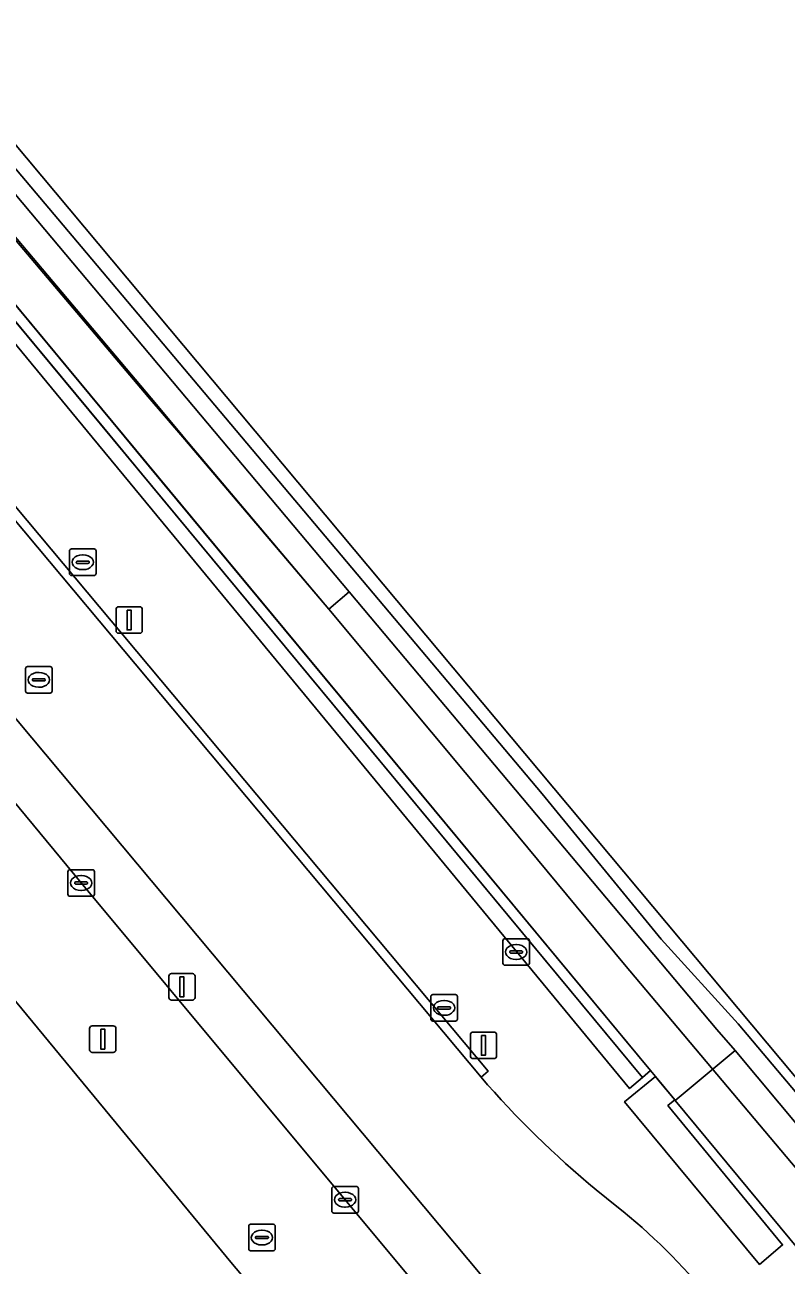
# Model space of a CAD drawing. Extents: x 159489 to 160304, y 383825 to 384531.
# Drawn here: x 160013.97 to 160042.66, y 384340.17 to 384386.92 of the extents above; entities that cross this region are included whole.
import ezdxf

# ---------------------------------------------------------------- set-up
doc = ezdxf.new("R2010")
doc.units = 0
for name, color, linetype in [('IMGEO_Berm_open', 7, 'Continuous'), ('IMGEO_Erf', 7, 'Continuous'), ('IMGEO_Geluidsscherm', 7, 'Continuous'), ('IMGEO_Grasland_overig', 7, 'Continuous'), ('IMGEO_Haag', 7, 'Continuous'), ('IMGEO_Kolk', 7, 'Continuous'), ('IMGEO_Lichtmast', 7, 'Continuous'), ('IMGEO_Muur', 7, 'Continuous'), ('IMGEO_Rijbaan_lokaal_gesloten', 7, 'Continuous'), ('IMGEO_Rijbaan_lokaal_open', 7, 'Continuous'), ('IMGEO_Rioolput', 7, 'Continuous'), ('IMGEO_Spoorbaan_halfverhard', 7, 'Continuous'), ('IMGEO_Terreindeel_gesloten', 7, 'Continuous'), ('IMGEO_Verkeerseiland_groen', 7, 'Continuous'), ('IMGEO_Verkeersregelinstallatiepaal', 7, 'Continuous'), ('IMGEO_Voetpad_open', 7, 'Continuous')]:
    doc.layers.add(name, color=color, linetype=linetype)

msp = doc.modelspace()

# ---------------------------------------------------------------- linework, layer by layer
at = {"layer": 'IMGEO_Berm_open'}
msp.add_lwpolyline([(160031.164, 384347.261), (160031.432, 384347.486), (160014.96, 384367.156), (160008.168, 384375.266), (160001.662, 384383.035), (160001.394, 384382.81)], close=True, dxfattribs=at)
at = {"layer": 'IMGEO_Erf'}
for points in [[(160042.798, 384341.166), (160038.479, 384346.386), (160038.464, 384346.404), (160038.21, 384346.191), (160042.531, 384340.941), (160041.659, 384340.205), (160036.575, 384346.335), (160037.735, 384347.285), (160037.546, 384347.514), (160037.245, 384347.25), (160036.764, 384346.828), (160017.939, 384369.651), (160016.508, 384371.387), (160000, 384391.401)], [(159997.084, 384387.952), (160001.394, 384382.81), (160001.662, 384383.035), (160008.168, 384375.266), (160014.96, 384367.156), (160031.432, 384347.486), (160031.164, 384347.261)], [(160035.5, 384343.014), (160036.281, 384342.387)]]:
    msp.add_lwpolyline(points, dxfattribs=at)
for centre, radius, start, end in [((160059.377, 384371.729), 37.345, 220.9331, 230.2551), ((160022.174, 384324.59), 22.71, 39.091, 51.5969)]:
    msp.add_arc(centre, radius, start, end, dxfattribs=at)
at = {"layer": 'IMGEO_Geluidsscherm'}
msp.add_lwpolyline([(159996.841, 384398.858), (160004.982, 384389.167), (160013.112, 384379.425), (160018.618, 384372.896), (160020.004, 384371.288), (160025.427, 384364.899), (160031.831, 384357.227), (160036.569, 384351.512), (160050.423, 384335.054), (160058.443, 384325.423), (160063.637, 384319.301), (160076.399, 384303.987), (160093.251, 384283.877)], dxfattribs=at)
at = {"layer": 'IMGEO_Grasland_overig'}
for points in [[(160018.536, 384373.086), (160018.87, 384372.686), (160019.93, 384371.421), (160019.98, 384371.361), (160025.427, 384364.899), (160026.201, 384365.549), (159987.168, 384412.021), (159943.419, 384463.146), (159908.449, 384504.169), (159906.715, 384506.089), (159907.175, 384504.772), (159907.31, 384504.586), (159911.112, 384500), (159959.483, 384441.649), (159960.504, 384440.417), (159973.283, 384425.001), (159995.763, 384397.895), (159996.88, 384398.889), (160004.982, 384389.167)], [(160004.982, 384389.167), (159996.88, 384398.889), (159995.763, 384397.895), (160000, 384392.786), (160017.239, 384372), (160018.675, 384370.268), (160037.546, 384347.514), (160037.735, 384347.285), (160037.813, 384347.19), (160038.464, 384346.404), (160038.479, 384346.386), (160040.741, 384348.268), (160040.054, 384349.055), (160026.201, 384365.549), (160025.427, 384364.899), (160019.98, 384371.361), (160019.93, 384371.421), (160018.87, 384372.686), (160018.536, 384373.086)], [(160038.479, 384346.386), (160042.798, 384341.166), (160045.966, 384337.336), (160083.805, 384291.696), (160118.374, 384250), (160248.732, 384092.813), (160250.333, 384090.882), (160250.266, 384090.825), (160250.4, 384090.666), (160256.123, 384083.673), (160256.725, 384082.935), (160257.086, 384083.231), (160260.206, 384085.794), (160260.078, 384086.073), (160157.223, 384209.094), (160128.866, 384242.896), (160113.685, 384260.808), (160112.725, 384259.795), (160104.836, 384269.273), (160105.978, 384270.179), (160040.741, 384348.268)]]:
    msp.add_lwpolyline(points, close=True, dxfattribs=at)
at = {"layer": 'IMGEO_Haag'}
msp.add_lwpolyline([(160037.546, 384347.514), (160000, 384392.786), (159973.283, 384425.001), (159911.112, 384500), (159907.31, 384504.586), (159907.007, 384504.325), (159910.804, 384499.745), (159972.975, 384424.746), (159999.692, 384392.531), (160037.245, 384347.25)], close=True, dxfattribs=at)
at = {"layer": 'IMGEO_Kolk'}
for p, q in [((160014.074, 384362.736), (160014.926, 384362.736)), ((160013.999, 384361.81), (160013.999, 384362.662)), ((160014.258, 384362.23), (160014.258, 384362.242)), ((160014.301, 384362.279), (160014.699, 384362.279)), ((160014.487, 384362.516), (160014.512, 384362.516)), ((160014.742, 384362.242), (160014.742, 384362.23)), ((160015, 384362.662), (160015, 384361.81)), ((160014.696, 384362.193), (160014.298, 384362.193)), ((160014.51, 384361.956), (160014.485, 384361.956)), ((160014.926, 384361.736), (160014.074, 384361.736)), ((160015.593, 384354.153), (160015.593, 384355.005)), ((160015.668, 384355.079), (160016.52, 384355.079)), ((160016.081, 384354.859), (160016.106, 384354.859)), ((160016.594, 384355.005), (160016.594, 384354.153)), ((160015.852, 384354.573), (160015.852, 384354.585)), ((160016.29, 384354.536), (160015.892, 384354.536)), ((160015.895, 384354.622), (160016.293, 384354.622)), ((160016.104, 384354.299), (160016.079, 384354.299)), ((160016.336, 384354.585), (160016.336, 384354.573)), ((160016.52, 384354.079), (160015.668, 384354.079)), ((160025.54, 384342.215), (160025.54, 384343.067)), ((160025.615, 384343.141), (160026.467, 384343.141)), ((160026.541, 384343.067), (160026.541, 384342.215)), ((160025.799, 384342.635), (160025.799, 384342.647)), ((160026.237, 384342.598), (160025.839, 384342.598)), ((160025.842, 384342.684), (160026.24, 384342.684)), ((160026.028, 384342.921), (160026.053, 384342.921)), ((160026.283, 384342.647), (160026.283, 384342.635)), ((160026.467, 384342.141), (160025.615, 384342.141)), ((160026.051, 384342.361), (160026.026, 384342.361)), ((160022.408, 384340.791), (160022.408, 384341.643)), ((160022.483, 384341.717), (160023.335, 384341.717)), ((160023.409, 384341.643), (160023.409, 384340.791)), ((160022.667, 384341.211), (160022.667, 384341.223)), ((160023.105, 384341.174), (160022.707, 384341.174)), ((160022.71, 384341.26), (160023.108, 384341.26)), ((160022.896, 384341.497), (160022.921, 384341.497)), ((160023.151, 384341.223), (160023.151, 384341.211)), ((160023.335, 384340.717), (160022.483, 384340.717)), ((160022.919, 384340.937), (160022.894, 384340.937))]:
    msp.add_line(p, q, dxfattribs=at)
for points in [[(160014.074, 384362.736), (160014.926, 384362.736)], [(160013.999, 384361.81), (160013.999, 384362.662)], [(160015, 384362.662), (160015, 384361.81)], [(160014.926, 384361.736), (160014.074, 384361.736)], [(160015.593, 384354.153), (160015.593, 384355.005)], [(160015.668, 384355.079), (160016.52, 384355.079)], [(160016.594, 384355.005), (160016.594, 384354.153)], [(160016.52, 384354.079), (160015.668, 384354.079)], [(160025.54, 384342.215), (160025.54, 384343.067)], [(160025.615, 384343.141), (160026.467, 384343.141)], [(160026.541, 384343.067), (160026.541, 384342.215)], [(160026.467, 384342.141), (160025.615, 384342.141)], [(160022.408, 384340.791), (160022.408, 384341.643)], [(160022.483, 384341.717), (160023.335, 384341.717)], [(160023.409, 384341.643), (160023.409, 384340.791)], [(160023.335, 384340.717), (160022.483, 384340.717)]]:
    msp.add_lwpolyline(points, dxfattribs=at)
for centre, radius, start, end in [((160014.076, 384362.66), 0.0765, 91.552, 178.448), ((160014.076, 384362.66), 0.0765, 91.552, 178.448), ((160014.924, 384362.66), 0.0765, 1.552, 88.448), ((160014.924, 384362.66), 0.0765, 1.552, 88.448), ((160014.298, 384362.239), 0.0403, 85.8775, 175.7526), ((160014.295, 384362.229), 0.0366, 178.938, 274.7102), ((160014.699, 384362.236), 0.043, 264.8664, 352.4533), ((160014.703, 384362.241), 0.0386, 1.7309, 96.639), ((160014.076, 384361.812), 0.0765, 181.552, 268.448), ((160014.076, 384361.812), 0.0765, 181.552, 268.448), ((160014.924, 384361.812), 0.0765, 271.552, 358.448), ((160014.924, 384361.812), 0.0765, 271.552, 358.448), ((160015.67, 384355.003), 0.0765, 91.552, 178.448), ((160015.67, 384355.003), 0.0765, 91.552, 178.448), ((160016.518, 384355.003), 0.0765, 1.552, 88.448), ((160016.518, 384355.003), 0.0765, 1.552, 88.448), ((160015.892, 384354.582), 0.0403, 85.8775, 175.7526), ((160015.889, 384354.572), 0.0366, 178.938, 274.7102), ((160016.293, 384354.579), 0.043, 264.8664, 352.4533), ((160016.297, 384354.584), 0.0386, 1.7309, 96.639), ((160015.67, 384354.155), 0.0765, 181.552, 268.448), ((160015.67, 384354.155), 0.0765, 181.552, 268.448), ((160016.518, 384354.155), 0.0765, 271.552, 358.448), ((160016.518, 384354.155), 0.0765, 271.552, 358.448), ((160025.617, 384343.065), 0.0765, 91.552, 178.448), ((160025.617, 384343.065), 0.0765, 91.552, 178.448), ((160026.465, 384343.065), 0.0765, 1.552, 88.448), ((160026.465, 384343.065), 0.0765, 1.552, 88.448), ((160025.839, 384342.644), 0.0403, 85.8775, 175.7526), ((160025.836, 384342.634), 0.0366, 178.938, 274.7102), ((160026.24, 384342.641), 0.043, 264.8664, 352.4533), ((160026.244, 384342.646), 0.0386, 1.7309, 96.639), ((160025.617, 384342.217), 0.0765, 181.552, 268.448), ((160025.617, 384342.217), 0.0765, 181.552, 268.448), ((160026.465, 384342.217), 0.0765, 271.552, 358.448), ((160026.465, 384342.217), 0.0765, 271.552, 358.448), ((160022.485, 384341.641), 0.0765, 91.552, 178.448), ((160022.485, 384341.641), 0.0765, 91.552, 178.448), ((160023.333, 384341.641), 0.0765, 1.552, 88.448), ((160023.333, 384341.641), 0.0765, 1.552, 88.448), ((160022.707, 384341.22), 0.0403, 85.8775, 175.7526), ((160022.704, 384341.21), 0.0366, 178.938, 274.7102), ((160023.108, 384341.217), 0.043, 264.8664, 352.4533), ((160023.112, 384341.222), 0.0386, 1.7309, 96.639), ((160022.485, 384340.793), 0.0765, 181.552, 268.448), ((160022.485, 384340.793), 0.0765, 181.552, 268.448), ((160023.333, 384340.793), 0.0765, 271.552, 358.448), ((160023.333, 384340.793), 0.0765, 271.552, 358.448)]:
    msp.add_arc(centre, radius, start, end, dxfattribs=at)
for centre, major_axis, ratio, start_param, end_param in [((160014.486, 384362.236), (-0.387, 0.002), 0.722429, 4.712389, 7.853982), ((160014.511, 384362.236), (-0.39, 0.002), 0.717154, 1.570796, 4.712389), ((160016.08, 384354.579), (-0.387, 0.002), 0.722429, 4.712389, 7.853982), ((160016.105, 384354.579), (-0.39, 0.002), 0.717154, 1.570796, 4.712389), ((160026.027, 384342.641), (-0.387, 0.002), 0.722429, 4.712389, 7.853982), ((160026.052, 384342.641), (-0.39, 0.002), 0.717154, 1.570796, 4.712389), ((160022.895, 384341.217), (-0.387, 0.002), 0.722429, 4.712389, 7.853982), ((160022.92, 384341.217), (-0.39, 0.002), 0.717154, 1.570796, 4.712389)]:
    msp.add_ellipse(centre, major_axis=major_axis, ratio=ratio, start_param=start_param, end_param=end_param, dxfattribs=at)
at = {"layer": 'IMGEO_Lichtmast'}
for p, q in [((160017.409, 384364.09), (160017.409, 384364.89)), ((160017.409, 384364.89), (160017.409, 384364.09)), ((160017.509, 384364.99), (160018.299, 384364.99)), ((160018.299, 384364.99), (160017.509, 384364.99)), ((160018.399, 384364.89), (160018.399, 384364.09)), ((160018.399, 384364.09), (160018.399, 384364.89)), ((160018.299, 384363.99), (160017.509, 384363.99)), ((160017.509, 384363.99), (160018.299, 384363.99)), ((160030.762, 384348.06), (160030.762, 384348.86)), ((160030.762, 384348.86), (160030.762, 384348.06)), ((160030.862, 384348.96), (160031.652, 384348.96)), ((160031.652, 384348.96), (160030.862, 384348.96)), ((160031.752, 384348.86), (160031.752, 384348.06)), ((160031.752, 384348.06), (160031.752, 384348.86)), ((160031.652, 384347.96), (160030.862, 384347.96)), ((160030.862, 384347.96), (160031.652, 384347.96))]:
    msp.add_line(p, q, dxfattribs=at)
for points in [[(160017.829, 384364.865), (160017.979, 384364.865), (160017.979, 384364.115), (160017.829, 384364.115), (160017.829, 384364.865)], [(160031.182, 384348.835), (160031.332, 384348.835), (160031.332, 384348.085), (160031.182, 384348.085), (160031.182, 384348.835)]]:
    msp.add_lwpolyline(points, dxfattribs=at)
for centre, start, end in [((160017.509, 384364.89), 90, 180), ((160017.509, 384364.89), 90, 180), ((160018.299, 384364.89), 0, 90), ((160018.299, 384364.89), 360, 90), ((160017.509, 384364.09), 180, 270), ((160017.509, 384364.09), 180, 270), ((160018.299, 384364.09), 270, 0), ((160018.299, 384364.09), 270, 0), ((160030.862, 384348.86), 90, 180), ((160030.862, 384348.86), 90, 180), ((160031.652, 384348.86), 0, 90), ((160031.652, 384348.86), 360, 90), ((160030.862, 384348.06), 180, 270), ((160030.862, 384348.06), 180, 270), ((160031.652, 384348.06), 270, 0), ((160031.652, 384348.06), 270, 0)]:
    msp.add_arc(centre, 0.1, start, end, dxfattribs=at)
at = {"layer": 'IMGEO_Muur'}
msp.add_lwpolyline([(159995.763, 384397.895), (159973.283, 384425.001), (159960.504, 384440.417), (159959.483, 384441.649), (159911.112, 384500), (159907.31, 384504.586), (159907.007, 384504.325), (159910.804, 384499.745), (159958.873, 384441.757), (159960.277, 384440.064), (159972.975, 384424.746), (159999.692, 384392.531), (160016.932, 384371.743), (160018.369, 384370.011), (160037.245, 384347.25), (160037.546, 384347.514), (160018.675, 384370.268), (160017.239, 384372), (160000, 384392.786)], close=True, dxfattribs=at)
for points in [[(160037.735, 384347.285), (160037.546, 384347.514)], [(160038.464, 384346.404), (160037.735, 384347.285)]]:
    msp.add_lwpolyline(points, dxfattribs=at)
at = {"layer": 'IMGEO_Rijbaan_lokaal_gesloten'}
for points in [[(160031.164, 384347.261), (160001.394, 384382.81), (159997.084, 384387.952), (159984.741, 384377.766)], [(160000.546, 384376.415), (160000.684, 384376.239), (160001.122, 384375.717), (160039.801, 384329.49)], [(160036.281, 384342.387), (160035.5, 384343.014)]]:
    msp.add_lwpolyline(points, dxfattribs=at)
for centre, radius, start, end in [((160059.377, 384371.729), 37.345, 220.9331, 230.2551), ((160022.174, 384324.59), 22.71, 39.091, 51.5969)]:
    msp.add_arc(centre, radius, start, end, dxfattribs=at)
at = {"layer": 'IMGEO_Rijbaan_lokaal_open'}
msp.add_lwpolyline([(159993.911, 384376.371), (159992.37, 384375.097), (159995.62, 384371.273), (159995.871, 384371.487), (160002.438, 384363.58), (160012.365, 384351.633), (160021.803, 384340.218), (160022.279, 384339.643), (160035.542, 384323.669), (160039.283, 384326.749), (160026.041, 384342.641), (160016.094, 384354.579), (160006.196, 384366.55), (159999.651, 384374.503), (160001.122, 384375.717)], dxfattribs=at)
at = {"layer": 'IMGEO_Rioolput'}
for p, q in [((160015.654, 384366.242), (160015.654, 384367.094)), ((160015.729, 384367.168), (160016.581, 384367.168)), ((160016.142, 384366.948), (160016.167, 384366.948)), ((160016.655, 384367.094), (160016.655, 384366.242)), ((160015.913, 384366.662), (160015.913, 384366.674)), ((160016.351, 384366.625), (160015.953, 384366.625)), ((160015.956, 384366.711), (160016.354, 384366.711)), ((160016.397, 384366.674), (160016.397, 384366.662)), ((160016.581, 384366.168), (160015.729, 384366.168)), ((160016.165, 384366.388), (160016.14, 384366.388)), ((160031.989, 384351.553), (160031.989, 384352.405)), ((160032.064, 384352.479), (160032.916, 384352.479)), ((160032.99, 384352.405), (160032.99, 384351.553)), ((160032.248, 384351.973), (160032.248, 384351.985)), ((160032.686, 384351.936), (160032.288, 384351.936)), ((160032.291, 384352.022), (160032.689, 384352.022)), ((160032.477, 384352.259), (160032.502, 384352.259)), ((160032.732, 384351.985), (160032.732, 384351.973)), ((160032.916, 384351.479), (160032.064, 384351.479)), ((160032.5, 384351.699), (160032.475, 384351.699)), ((160029.271, 384349.446), (160029.271, 384350.298)), ((160029.346, 384350.372), (160030.198, 384350.372)), ((160029.759, 384350.152), (160029.784, 384350.152)), ((160030.272, 384350.298), (160030.272, 384349.446)), ((160029.53, 384349.866), (160029.53, 384349.878)), ((160029.968, 384349.829), (160029.57, 384349.829)), ((160029.573, 384349.915), (160029.971, 384349.915)), ((160029.782, 384349.592), (160029.757, 384349.592)), ((160030.014, 384349.878), (160030.014, 384349.866)), ((160030.198, 384349.372), (160029.346, 384349.372))]:
    msp.add_line(p, q, dxfattribs=at)
for points in [[(160015.654, 384366.242), (160015.654, 384367.094)], [(160015.729, 384367.168), (160016.581, 384367.168)], [(160016.655, 384367.094), (160016.655, 384366.242)], [(160016.581, 384366.168), (160015.729, 384366.168)], [(160031.989, 384351.553), (160031.989, 384352.405)], [(160032.064, 384352.479), (160032.916, 384352.479)], [(160032.99, 384352.405), (160032.99, 384351.553)], [(160032.916, 384351.479), (160032.064, 384351.479)], [(160029.271, 384349.446), (160029.271, 384350.298)], [(160029.346, 384350.372), (160030.198, 384350.372)], [(160030.272, 384350.298), (160030.272, 384349.446)], [(160030.198, 384349.372), (160029.346, 384349.372)]]:
    msp.add_lwpolyline(points, dxfattribs=at)
for centre, radius, start, end in [((160015.731, 384367.092), 0.0765, 91.552, 178.448), ((160015.731, 384367.092), 0.0765, 91.552, 178.448), ((160016.579, 384367.092), 0.0765, 1.552, 88.448), ((160016.579, 384367.092), 0.0765, 1.552, 88.448), ((160015.953, 384366.671), 0.0403, 85.8775, 175.7526), ((160015.95, 384366.661), 0.0366, 178.938, 274.7102), ((160016.354, 384366.668), 0.043, 264.8664, 352.4533), ((160016.358, 384366.673), 0.0386, 1.7309, 96.639), ((160015.731, 384366.244), 0.0765, 181.552, 268.448), ((160015.731, 384366.244), 0.0765, 181.552, 268.448), ((160016.579, 384366.244), 0.0765, 271.552, 358.448), ((160016.579, 384366.244), 0.0765, 271.552, 358.448), ((160032.066, 384352.403), 0.0765, 91.552, 178.448), ((160032.066, 384352.403), 0.0765, 91.552, 178.448), ((160032.914, 384352.403), 0.0765, 1.552, 88.448), ((160032.914, 384352.403), 0.0765, 1.552, 88.448), ((160032.288, 384351.982), 0.0403, 85.8775, 175.7526), ((160032.285, 384351.972), 0.0366, 178.938, 274.7102), ((160032.689, 384351.979), 0.043, 264.8664, 352.4533), ((160032.693, 384351.984), 0.0386, 1.7309, 96.639), ((160032.066, 384351.555), 0.0765, 181.552, 268.448), ((160032.066, 384351.555), 0.0765, 181.552, 268.448), ((160032.914, 384351.555), 0.0765, 271.552, 358.448), ((160032.914, 384351.555), 0.0765, 271.552, 358.448), ((160029.348, 384350.296), 0.0765, 91.552, 178.448), ((160029.348, 384350.296), 0.0765, 91.552, 178.448), ((160030.196, 384350.296), 0.0765, 1.552, 88.448), ((160030.196, 384350.296), 0.0765, 1.552, 88.448), ((160029.57, 384349.875), 0.0403, 85.8775, 175.7526), ((160029.567, 384349.865), 0.0366, 178.938, 274.7102), ((160029.971, 384349.872), 0.043, 264.8664, 352.4533), ((160029.975, 384349.877), 0.0386, 1.7309, 96.639), ((160029.348, 384349.448), 0.0765, 181.552, 268.448), ((160029.348, 384349.448), 0.0765, 181.552, 268.448), ((160030.196, 384349.448), 0.0765, 271.552, 358.448), ((160030.196, 384349.448), 0.0765, 271.552, 358.448)]:
    msp.add_arc(centre, radius, start, end, dxfattribs=at)
for centre, major_axis, ratio, start_param, end_param in [((160016.141, 384366.668), (-0.387, 0.002), 0.722429, 4.712389, 7.853982), ((160016.166, 384366.668), (-0.39, 0.002), 0.717154, 1.570796, 4.712389), ((160032.476, 384351.979), (-0.387, 0.002), 0.722429, 4.712389, 7.853982), ((160032.501, 384351.979), (-0.39, 0.002), 0.717154, 1.570796, 4.712389), ((160029.758, 384349.872), (-0.387, 0.002), 0.722429, 4.712389, 7.853982), ((160029.783, 384349.872), (-0.39, 0.002), 0.717154, 1.570796, 4.712389)]:
    msp.add_ellipse(centre, major_axis=major_axis, ratio=ratio, start_param=start_param, end_param=end_param, dxfattribs=at)
at = {"layer": 'IMGEO_Spoorbaan_halfverhard'}
for points in [[(160103.569, 384274.89), (159989.39, 384411.371), (159975.712, 384427.72)], [(159983.253, 384417.289), (159999.609, 384398.19), (160010.33, 384385.387), (160016.296, 384378.329), (160021.129, 384372.592), (160033.465, 384357.944), (160037.959, 384352.458), (160040.86, 384349.27), (160051.171, 384337.035), (160057.72, 384329.194), (160064.728, 384320.793), (160078.435, 384304.365), (160083.82, 384298.032), (160092.408, 384287.749)]]:
    msp.add_lwpolyline(points, dxfattribs=at)
at = {"layer": 'IMGEO_Terreindeel_gesloten'}
for points in [[(159943.419, 384463.146), (159987.168, 384412.021), (160026.201, 384365.549), (160040.054, 384349.055), (160040.741, 384348.268), (160105.978, 384270.179)], [(160092.408, 384287.749), (160083.82, 384298.032), (160078.435, 384304.365), (160064.728, 384320.793), (160057.72, 384329.194), (160051.171, 384337.035), (160040.86, 384349.27), (160037.959, 384352.458), (160033.465, 384357.944), (160021.129, 384372.592), (160016.296, 384378.329), (160010.33, 384385.387), (159999.609, 384398.19), (159983.253, 384417.289)]]:
    msp.add_lwpolyline(points, dxfattribs=at)
at = {"layer": 'IMGEO_Verkeerseiland_groen'}
for points in [[(160001.122, 384375.717), (159999.651, 384374.503), (160006.196, 384366.55), (160016.094, 384354.579), (160026.041, 384342.641), (160039.283, 384326.749), (160039.942, 384327.291), (160038.655, 384328.854), (160038.847, 384329.041), (160039.262, 384328.541), (160039.849, 384329.047)], [(160039.801, 384329.49), (160001.122, 384375.717)]]:
    msp.add_lwpolyline(points, dxfattribs=at)
at = {"layer": 'IMGEO_Verkeersregelinstallatiepaal'}
for p, q in [((160019.399, 384350.265), (160019.399, 384351.065)), ((160019.399, 384351.065), (160019.399, 384350.265)), ((160019.499, 384351.165), (160020.289, 384351.165)), ((160020.289, 384351.165), (160019.499, 384351.165)), ((160020.389, 384351.065), (160020.389, 384350.265)), ((160020.389, 384350.265), (160020.389, 384351.065)), ((160020.289, 384350.165), (160019.499, 384350.165)), ((160019.499, 384350.165), (160020.289, 384350.165)), ((160016.515, 384349.195), (160017.305, 384349.195)), ((160017.305, 384349.195), (160016.515, 384349.195)), ((160016.415, 384348.295), (160016.415, 384349.095)), ((160016.415, 384349.095), (160016.415, 384348.295)), ((160017.405, 384349.095), (160017.405, 384348.295)), ((160017.405, 384348.295), (160017.405, 384349.095)), ((160017.305, 384348.195), (160016.515, 384348.195)), ((160016.515, 384348.195), (160017.305, 384348.195))]:
    msp.add_line(p, q, dxfattribs=at)
for points in [[(160019.819, 384351.04), (160019.969, 384351.04), (160019.969, 384350.29), (160019.819, 384350.29), (160019.819, 384351.04)], [(160016.835, 384349.07), (160016.985, 384349.07), (160016.985, 384348.32), (160016.835, 384348.32), (160016.835, 384349.07)]]:
    msp.add_lwpolyline(points, dxfattribs=at)
for centre, start, end in [((160019.499, 384351.065), 90, 180), ((160019.499, 384351.065), 90, 180), ((160020.289, 384351.065), 0, 90), ((160020.289, 384351.065), 360, 90), ((160019.499, 384350.265), 180, 270), ((160019.499, 384350.265), 180, 270), ((160020.289, 384350.265), 270, 0), ((160020.289, 384350.265), 270, 0), ((160016.515, 384349.095), 90, 180), ((160016.515, 384349.095), 90, 180), ((160017.305, 384349.095), 0, 90), ((160017.305, 384349.095), 360, 90), ((160016.515, 384348.295), 180, 270), ((160016.515, 384348.295), 180, 270), ((160017.305, 384348.295), 270, 0), ((160017.305, 384348.295), 270, 0)]:
    msp.add_arc(centre, 0.1, start, end, dxfattribs=at)
at = {"layer": 'IMGEO_Voetpad_open'}
for points in [[(159908.059, 384497.383), (159908.965, 384495.555), (159910.451, 384492.959), (159911.372, 384493.017), (159914.067, 384495.208), (159914.951, 384494.142), (159953.171, 384448.052), (159959.991, 384439.826), (159972.701, 384424.499), (159994.732, 384397.788), (159997.161, 384394.843), (160000, 384391.401), (160016.508, 384371.387), (160017.939, 384369.651), (160036.764, 384346.828), (160037.245, 384347.25), (160018.369, 384370.011), (160016.932, 384371.743), (159999.692, 384392.531)], [(159979.031, 384278.782), (160016.76, 384310.041), (160017.662, 384308.948), (160019.051, 384310.092), (160035.542, 384323.669), (160022.279, 384339.643), (160021.803, 384340.218), (160012.365, 384351.633), (160002.438, 384363.58), (159995.871, 384371.487), (159995.62, 384371.273), (159992.37, 384375.097), (159992.342, 384375.074), (159990.407, 384373.474), (159989.867, 384374.086), (159986.588, 384371.379), (159973.829, 384360.821), (159961.075, 384350.273), (159949.096, 384340.336), (159937.893, 384331.09), (159936.165, 384329.649)]]:
    msp.add_lwpolyline(points, dxfattribs=at)
msp.add_lwpolyline([(160037.735, 384347.285), (160036.575, 384346.335), (160041.659, 384340.205), (160042.531, 384340.941), (160038.21, 384346.191), (160038.464, 384346.404), (160037.813, 384347.19)], close=True, dxfattribs=at)

doc.saveas('drawing.dxf')
